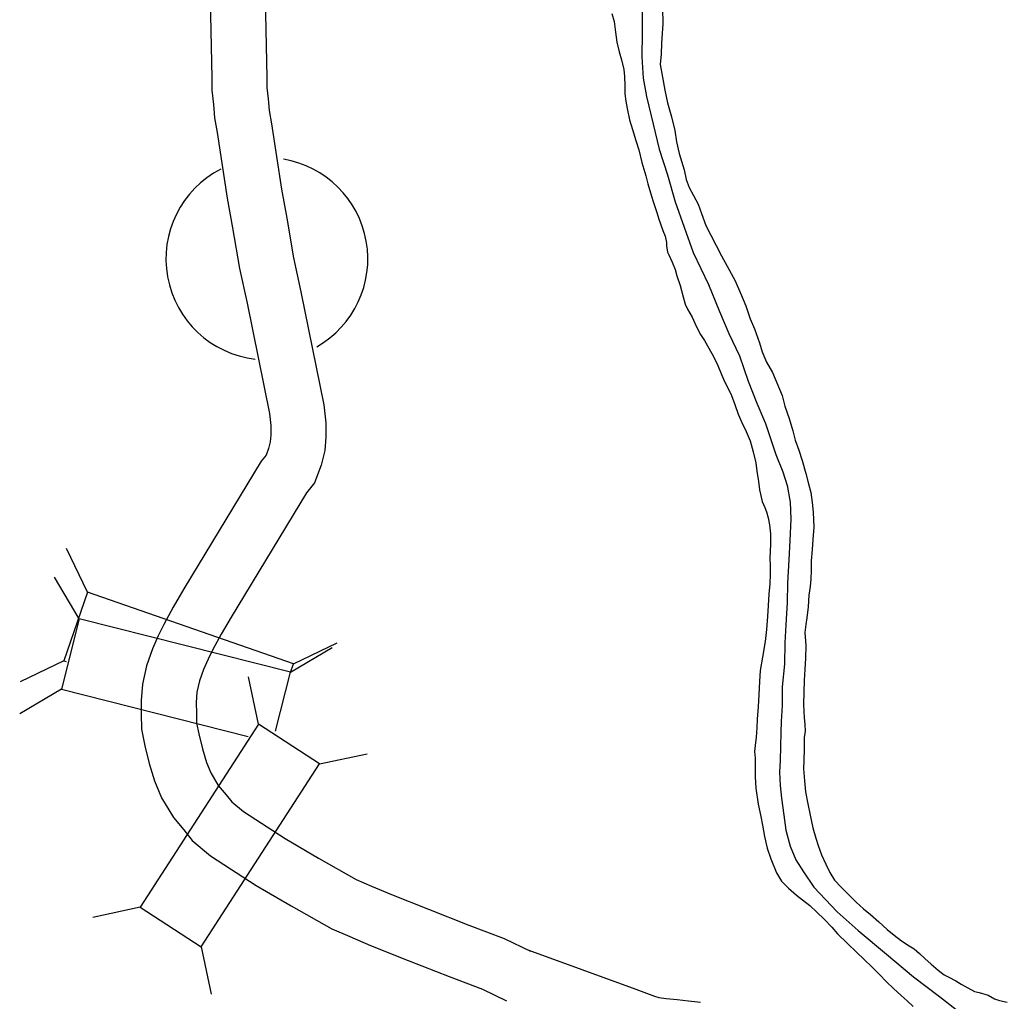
# Model space of a CAD drawing. Extents: x -939622 to -934222, y 1383701 to 1385301.
# Drawn here: x -936414.43 to -936398.29, y 1384824.89 to 1384840.93 of the extents above; entities that cross this region are included whole.
import ezdxf

# ---------------------------------------------------------------- set-up
doc = ezdxf.new("R2010")
doc.units = 0
for name, color, linetype in [('Level 10', 7, 'Continuous'), ('Level 2', 7, 'Continuous'), ('Level 20', 7, 'Continuous'), ('Level 24', 7, 'Continuous'), ('Level 9', 7, 'Continuous')]:
    doc.layers.add(name, color=color, linetype=linetype)

msp = doc.modelspace()

# ---------------------------------------------------------------- linework, layer by layer
at = {"layer": 'Level 10'}
for points in [[(-936411.358, 1384843.313), (-936411.287, 1384839.983), (-936411.289, 1384839.78), (-936411.263, 1384839.543), (-936411.242, 1384839.329), (-936411.201, 1384839.086), (-936411.035, 1384838.015), (-936410.951, 1384837.532), (-936410.834, 1384836.867), (-936410.712, 1384836.302), (-936410.346, 1384834.497), (-936410.324, 1384834.298), (-936410.325, 1384834.142), (-936410.333, 1384834.034), (-936410.36, 1384833.926), (-936410.402, 1384833.815), (-936410.481, 1384833.716), (-936411.747, 1384831.631), (-936411.919, 1384831.335), (-936412.074, 1384831.051), (-936412.164, 1384830.862), (-936412.26, 1384830.651), (-936412.356, 1384830.374), (-936412.424, 1384830.074), (-936412.443, 1384829.806), (-936412.441, 1384829.589), (-936412.435, 1384829.339), (-936412.381, 1384829.066), (-936412.31, 1384828.78), (-936412.226, 1384828.494), (-936412.111, 1384828.218), (-936411.917, 1384827.895), (-936411.748, 1384827.694), (-936411.607, 1384827.52), (-936411.311, 1384827.27), (-936410.562, 1384826.785), (-936409.992, 1384826.452), (-936409.329, 1384826.075), (-936409.03, 1384825.949), (-936408.696, 1384825.805), (-936408.077, 1384825.558), (-936407.408, 1384825.3), (-936406.865, 1384825.091), (-936406.471, 1384824.902)], [(-936410.459, 1384843.372), (-936410.387, 1384839.989), (-936410.388, 1384839.825), (-936410.368, 1384839.636), (-936410.349, 1384839.448), (-936410.313, 1384839.229), (-936410.147, 1384838.162), (-936410.064, 1384837.687), (-936409.951, 1384837.04), (-936409.831, 1384836.487), (-936409.456, 1384834.636), (-936409.424, 1384834.344), (-936409.426, 1384834.108), (-936409.44, 1384833.891), (-936409.501, 1384833.654), (-936409.611, 1384833.364), (-936409.741, 1384833.2), (-936410.973, 1384831.171), (-936411.135, 1384830.893), (-936411.273, 1384830.641), (-936411.348, 1384830.482), (-936411.423, 1384830.316), (-936411.49, 1384830.127), (-936411.531, 1384829.942), (-936411.543, 1384829.777), (-936411.541, 1384829.603), (-936411.537, 1384829.438), (-936411.503, 1384829.262), (-936411.441, 1384829.017), (-936411.376, 1384828.795), (-936411.306, 1384828.625), (-936411.182, 1384828.42), (-936411.054, 1384828.267), (-936410.961, 1384828.153), (-936410.773, 1384827.994), (-936410.091, 1384827.552), (-936409.543, 1384827.232), (-936408.93, 1384826.883), (-936408.677, 1384826.776), (-936408.351, 1384826.636), (-936407.748, 1384826.396), (-936407.085, 1384826.139), (-936406.509, 1384825.918), (-936406.082, 1384825.714)], [(-936406.123, 1384825.731), (-936404.36, 1384825.091), (-936404.051, 1384824.979), (-936403.98, 1384824.957), (-936403.863, 1384824.94), (-936403.682, 1384824.92), (-936403.497, 1384824.9), (-936403.303, 1384824.877)]]:
    msp.add_lwpolyline(points, dxfattribs=at)
at = {"layer": 'Level 2'}
msp.add_lwpolyline([(-936404.254, 1384841.087), (-936404.256, 1384840.711), (-936404.258, 1384840.326), (-936404.236, 1384839.975), (-936404.182, 1384839.677), (-936404.106, 1384839.359), (-936403.974, 1384838.813), (-936403.838, 1384838.396), (-936403.716, 1384837.953), (-936403.419, 1384837.125), (-936403.168, 1384836.602), (-936402.989, 1384836.164), (-936402.838, 1384835.805), (-936402.663, 1384835.44), (-936402.524, 1384835.023), (-936402.382, 1384834.664), (-936402.24, 1384834.334), (-936402.067, 1384833.828), (-936401.956, 1384833.543), (-936401.887, 1384833.318), (-936401.833, 1384833.048), (-936401.824, 1384832.769), (-936401.839, 1384832.419), (-936401.859, 1384832.103), (-936401.879, 1384831.724), (-936401.887, 1384831.411), (-936401.904, 1384831.041), (-936401.922, 1384830.752), (-936401.93, 1384830.403), (-936401.965, 1384830.032), (-936401.968, 1384829.726), (-936401.983, 1384829.464), (-936401.99, 1384829.283), (-936402, 1384828.829), (-936402.01, 1384828.636), (-936401.999, 1384828.42), (-936401.978, 1384828.212), (-936401.939, 1384827.933), (-936401.907, 1384827.69), (-936401.835, 1384827.429), (-936401.743, 1384827.204), (-936401.62, 1384827.01), (-936401.45, 1384826.759), (-936401.068, 1384826.354), (-936400.722, 1384826.048), (-936400.263, 1384825.662), (-936399.818, 1384825.29), (-936399.397, 1384824.97), (-936399.074, 1384824.721)], dxfattribs=at)
msp.add_lwpolyline([(-936404.254, 1384841.087), (-936404.256, 1384840.711), (-936404.258, 1384840.326), (-936404.236, 1384839.975), (-936404.182, 1384839.677), (-936404.106, 1384839.359), (-936403.974, 1384838.813), (-936403.838, 1384838.396), (-936403.716, 1384837.953), (-936403.419, 1384837.125), (-936403.168, 1384836.602), (-936402.989, 1384836.164), (-936402.838, 1384835.805), (-936402.663, 1384835.44), (-936402.524, 1384835.023), (-936402.382, 1384834.664), (-936402.24, 1384834.334), (-936402.067, 1384833.828), (-936401.956, 1384833.543), (-936401.887, 1384833.318), (-936401.833, 1384833.048), (-936401.824, 1384832.769), (-936401.839, 1384832.419), (-936401.859, 1384832.103), (-936401.879, 1384831.724), (-936401.887, 1384831.411), (-936401.904, 1384831.041), (-936401.922, 1384830.752), (-936401.93, 1384830.403), (-936401.965, 1384830.032), (-936401.968, 1384829.726), (-936401.983, 1384829.464), (-936401.99, 1384829.283), (-936402, 1384828.829), (-936402.01, 1384828.636), (-936401.999, 1384828.42), (-936401.978, 1384828.212), (-936401.939, 1384827.933), (-936401.907, 1384827.69), (-936401.835, 1384827.429), (-936401.743, 1384827.204), (-936401.62, 1384827.01), (-936401.45, 1384826.759), (-936401.068, 1384826.354), (-936400.722, 1384826.048), (-936400.263, 1384825.662), (-936399.818, 1384825.29), (-936399.397, 1384824.97), (-936399.074, 1384824.721)], dxfattribs=at)
at = {"layer": 'Level 20'}
for p, q in [((-936413.318, 1384831.579), (-936413.663, 1384832.292)), ((-936413.456, 1384831.144), (-936413.861, 1384831.825)), ((-936413.318, 1384831.579), (-936413.709, 1384830.457)), ((-936409.952, 1384830.407), (-936413.318, 1384831.579)), ((-936413.456, 1384831.144), (-936413.747, 1384829.993)), ((-936410.001, 1384830.27), (-936413.456, 1384831.144)), ((-936409.952, 1384830.407), (-936409.239, 1384830.751)), ((-936410.001, 1384830.27), (-936409.321, 1384830.675)), ((-936413.709, 1384830.457), (-936414.422, 1384830.112)), ((-936413.709, 1384830.457), (-936413.667, 1384830.443)), ((-936410.001, 1384830.266), (-936409.952, 1384830.407)), ((-936410.245, 1384829.305), (-936410.001, 1384830.27)), ((-936410.523, 1384829.419), (-936410.689, 1384830.193)), ((-936413.747, 1384829.993), (-936414.428, 1384829.587)), ((-936413.747, 1384829.993), (-936410.695, 1384829.22)), ((-936409.526, 1384828.773), (-936408.751, 1384828.938)), ((-936412.461, 1384826.428), (-936413.235, 1384826.262)), ((-936411.464, 1384825.782), (-936411.298, 1384825.007))]:
    msp.add_line(p, q, dxfattribs=at)
msp.add_lwpolyline([(-936411.464, 1384825.782), (-936409.526, 1384828.773), (-936410.523, 1384829.419), (-936412.461, 1384826.428)], close=True, dxfattribs=at)
at = {"layer": 'Level 24'}
for start, end in [(299.5779, 80.5377), (117.1497, 263.3675)]:
    msp.add_arc((-936410.388, 1384837.023), 1.65, start, end, dxfattribs=at)
at = {"layer": 'Level 9'}
for points in [[(-936404.748, 1384841.034), (-936404.711, 1384840.899), (-936404.688, 1384840.728), (-936404.668, 1384840.563), (-936404.63, 1384840.407), (-936404.593, 1384840.275), (-936404.555, 1384840.119)], [(-936404.748, 1384841.034), (-936404.711, 1384840.899), (-936404.688, 1384840.728), (-936404.668, 1384840.563), (-936404.63, 1384840.407), (-936404.593, 1384840.275), (-936404.555, 1384840.119)], [(-936403.922, 1384841.13), (-936403.919, 1384840.859), (-936403.926, 1384840.712), (-936403.936, 1384840.549), (-936403.946, 1384840.366), (-936403.959, 1384840.197), (-936403.921, 1384839.993), (-936403.886, 1384839.78), (-936403.839, 1384839.57), (-936403.773, 1384839.345), (-936403.72, 1384839.123), (-936403.691, 1384838.937), (-936403.647, 1384838.744), (-936403.569, 1384838.478), (-936403.537, 1384838.321), (-936403.488, 1384838.187), (-936403.417, 1384838.058), (-936403.341, 1384837.917), (-936403.282, 1384837.762), (-936403.211, 1384837.567), (-936403.131, 1384837.408), (-936402.957, 1384837.073), (-936402.865, 1384836.906), (-936402.736, 1384836.663), (-936402.647, 1384836.46), (-936402.561, 1384836.253), (-936402.487, 1384836.046), (-936402.419, 1384835.879), (-936402.339, 1384835.651), (-936402.295, 1384835.504), (-936402.224, 1384835.333), (-936402.123, 1384835.169), (-936401.966, 1384834.789), (-936401.923, 1384834.618), (-936401.851, 1384834.414), (-936401.792, 1384834.213), (-936401.752, 1384834.06), (-936401.693, 1384833.895), (-936401.637, 1384833.727)], [(-936403.922, 1384841.13), (-936403.919, 1384840.859), (-936403.926, 1384840.712), (-936403.936, 1384840.549), (-936403.946, 1384840.366), (-936403.959, 1384840.197), (-936403.921, 1384839.993), (-936403.886, 1384839.78), (-936403.839, 1384839.57), (-936403.773, 1384839.345), (-936403.72, 1384839.123), (-936403.691, 1384838.937), (-936403.647, 1384838.744), (-936403.569, 1384838.478), (-936403.537, 1384838.321), (-936403.488, 1384838.187), (-936403.417, 1384838.058), (-936403.341, 1384837.917), (-936403.282, 1384837.762), (-936403.211, 1384837.567), (-936403.131, 1384837.408), (-936402.957, 1384837.073), (-936402.865, 1384836.906), (-936402.736, 1384836.663), (-936402.647, 1384836.46), (-936402.561, 1384836.253), (-936402.487, 1384836.046), (-936402.419, 1384835.879), (-936402.339, 1384835.651), (-936402.295, 1384835.504), (-936402.224, 1384835.333), (-936402.123, 1384835.169), (-936401.966, 1384834.789), (-936401.923, 1384834.618), (-936401.851, 1384834.414), (-936401.792, 1384834.213), (-936401.752, 1384834.06), (-936401.693, 1384833.895), (-936401.637, 1384833.727)], [(-936404.555, 1384840.119), (-936404.545, 1384840.004), (-936404.537, 1384839.857), (-936404.536, 1384839.722), (-936404.52, 1384839.599), (-936404.497, 1384839.478), (-936404.459, 1384839.295), (-936404.413, 1384839.139), (-936404.357, 1384838.959), (-936404.31, 1384838.807), (-936404.26, 1384838.6), (-936404.194, 1384838.378), (-936404.163, 1384838.249), (-936404.104, 1384838.045), (-936404.073, 1384837.961), (-936404.017, 1384837.778), (-936403.983, 1384837.673), (-936403.949, 1384837.58), (-936403.915, 1384837.484), (-936403.881, 1384837.394), (-936403.859, 1384837.292), (-936403.855, 1384837.238), (-936403.839, 1384837.133), (-936403.82, 1384837.088), (-936403.765, 1384836.971), (-936403.713, 1384836.852), (-936403.685, 1384836.747), (-936403.635, 1384836.588), (-936403.585, 1384836.402), (-936403.551, 1384836.282), (-936403.511, 1384836.201), (-936403.438, 1384836.069), (-936403.373, 1384835.926), (-936403.3, 1384835.788), (-936403.235, 1384835.689), (-936403.162, 1384835.564), (-936403.086, 1384835.429), (-936403.015, 1384835.283), (-936402.957, 1384835.136), (-936402.907, 1384835.019), (-936402.84, 1384834.881), (-936402.794, 1384834.789), (-936402.738, 1384834.642), (-936402.686, 1384834.483), (-936402.624, 1384834.351), (-936402.554, 1384834.205), (-936402.489, 1384834.049), (-936402.439, 1384833.869), (-936402.398, 1384833.689), (-936402.379, 1384833.554), (-936402.353, 1384833.383), (-936402.339, 1384833.25), (-936402.295, 1384833.058), (-936402.252, 1384832.959), (-936402.224, 1384832.891), (-936402.193, 1384832.792), (-936402.171, 1384832.675), (-936402.155, 1384832.53), (-936402.159, 1384832.374), (-936402.16, 1384832.238), (-936402.165, 1384832.145), (-936402.161, 1384832.001), (-936402.162, 1384831.868), (-936402.17, 1384831.715), (-936402.183, 1384831.546), (-936402.193, 1384831.36), (-936402.206, 1384831.179), (-936402.221, 1384830.968), (-936402.246, 1384830.769), (-936402.285, 1384830.516), (-936402.325, 1384830.299), (-936402.338, 1384830.116), (-936402.348, 1384829.908), (-936402.361, 1384829.703), (-936402.376, 1384829.502), (-936402.381, 1384829.363), (-936402.391, 1384829.207), (-936402.405, 1384829.074), (-936402.416, 1384828.975), (-936402.408, 1384828.867), (-936402.41, 1384828.701), (-936402.408, 1384828.56), (-936402.397, 1384828.373), (-936402.361, 1384828.115), (-936402.317, 1384827.914), (-936402.285, 1384827.77), (-936402.253, 1384827.584), (-936402.209, 1384827.395), (-936402.15, 1384827.218), (-936402.058, 1384826.99), (-936401.976, 1384826.856), (-936401.86, 1384826.743), (-936401.733, 1384826.627), (-936401.636, 1384826.549), (-936401.516, 1384826.46), (-936401.397, 1384826.347), (-936401.279, 1384826.237), (-936401.155, 1384826.106), (-936401.061, 1384825.996), (-936400.897, 1384825.835), (-936400.749, 1384825.693)], [(-936404.555, 1384840.119), (-936404.545, 1384840.004), (-936404.537, 1384839.857), (-936404.536, 1384839.722), (-936404.52, 1384839.599), (-936404.497, 1384839.478), (-936404.459, 1384839.295), (-936404.413, 1384839.139), (-936404.357, 1384838.959), (-936404.31, 1384838.807), (-936404.26, 1384838.6), (-936404.194, 1384838.378), (-936404.163, 1384838.249), (-936404.104, 1384838.045), (-936404.073, 1384837.961), (-936404.017, 1384837.778), (-936403.983, 1384837.673), (-936403.949, 1384837.58), (-936403.915, 1384837.484), (-936403.881, 1384837.394), (-936403.859, 1384837.292), (-936403.855, 1384837.238), (-936403.839, 1384837.133), (-936403.82, 1384837.088), (-936403.765, 1384836.971), (-936403.713, 1384836.852), (-936403.685, 1384836.747), (-936403.635, 1384836.588), (-936403.585, 1384836.402), (-936403.551, 1384836.282), (-936403.511, 1384836.201), (-936403.438, 1384836.069), (-936403.373, 1384835.926), (-936403.3, 1384835.788), (-936403.235, 1384835.689), (-936403.162, 1384835.564), (-936403.086, 1384835.429), (-936403.015, 1384835.283), (-936402.957, 1384835.136), (-936402.907, 1384835.019), (-936402.84, 1384834.881), (-936402.794, 1384834.789), (-936402.738, 1384834.642), (-936402.686, 1384834.483), (-936402.624, 1384834.351), (-936402.554, 1384834.205), (-936402.489, 1384834.049), (-936402.439, 1384833.869), (-936402.398, 1384833.689), (-936402.379, 1384833.554), (-936402.353, 1384833.383), (-936402.339, 1384833.25), (-936402.295, 1384833.058), (-936402.252, 1384832.959), (-936402.224, 1384832.891), (-936402.193, 1384832.792), (-936402.171, 1384832.675), (-936402.155, 1384832.53), (-936402.159, 1384832.374), (-936402.16, 1384832.238), (-936402.165, 1384832.145), (-936402.161, 1384832.001), (-936402.162, 1384831.868), (-936402.17, 1384831.715), (-936402.183, 1384831.546), (-936402.193, 1384831.36), (-936402.206, 1384831.179), (-936402.221, 1384830.968), (-936402.246, 1384830.769), (-936402.285, 1384830.516), (-936402.325, 1384830.299), (-936402.338, 1384830.116), (-936402.348, 1384829.908), (-936402.361, 1384829.703), (-936402.376, 1384829.502), (-936402.381, 1384829.363), (-936402.391, 1384829.207), (-936402.405, 1384829.074), (-936402.416, 1384828.975), (-936402.408, 1384828.867), (-936402.41, 1384828.701), (-936402.408, 1384828.56), (-936402.397, 1384828.373), (-936402.361, 1384828.115), (-936402.317, 1384827.914), (-936402.285, 1384827.77), (-936402.253, 1384827.584), (-936402.209, 1384827.395), (-936402.15, 1384827.218), (-936402.058, 1384826.99), (-936401.976, 1384826.856), (-936401.86, 1384826.743), (-936401.733, 1384826.627), (-936401.636, 1384826.549), (-936401.516, 1384826.46), (-936401.397, 1384826.347), (-936401.279, 1384826.237), (-936401.155, 1384826.106), (-936401.061, 1384825.996), (-936400.897, 1384825.835), (-936400.749, 1384825.693)], [(-936401.637, 1384833.727), (-936401.581, 1384833.514), (-936401.537, 1384833.346), (-936401.499, 1384833.205), (-936401.474, 1384833.043), (-936401.46, 1384832.884), (-936401.448, 1384832.64), (-936401.464, 1384832.438), (-936401.474, 1384832.273), (-936401.49, 1384832.089), (-936401.494, 1384831.933), (-936401.496, 1384831.788), (-936401.509, 1384831.668), (-936401.529, 1384831.526), (-936401.542, 1384831.337), (-936401.561, 1384831.159), (-936401.581, 1384831.05), (-936401.594, 1384830.918), (-936401.58, 1384830.707), (-936401.584, 1384830.5), (-936401.597, 1384830.316), (-936401.604, 1384830.142), (-936401.617, 1384829.744), (-936401.606, 1384829.522), (-936401.593, 1384829.42), (-936401.592, 1384829.302), (-936401.609, 1384829.206), (-936401.609, 1384829.016), (-936401.61, 1384828.827), (-936401.615, 1384828.692), (-936401.601, 1384828.496), (-936401.584, 1384828.313), (-936401.546, 1384828.121), (-936401.508, 1384827.932), (-936401.463, 1384827.727), (-936401.414, 1384827.557), (-936401.376, 1384827.437), (-936401.324, 1384827.287), (-936401.253, 1384827.134), (-936401.186, 1384826.999), (-936401.109, 1384826.874), (-936401.003, 1384826.755), (-936400.827, 1384826.582), (-936400.758, 1384826.511), (-936400.636, 1384826.401), (-936400.524, 1384826.309), (-936400.388, 1384826.19), (-936400.252, 1384826.068), (-936400.134, 1384825.973), (-936400.013, 1384825.878), (-936399.889, 1384825.798), (-936399.811, 1384825.748), (-936399.72, 1384825.676), (-936399.635, 1384825.59), (-936399.532, 1384825.498), (-936399.414, 1384825.403), (-936399.317, 1384825.326), (-936399.242, 1384825.285), (-936399.13, 1384825.229), (-936399.04, 1384825.172), (-936398.934, 1384825.11), (-936398.82, 1384825.054), (-936398.744, 1384825.034), (-936398.597, 1384824.991), (-936398.495, 1384824.935), (-936398.413, 1384824.905), (-936398.287, 1384824.877)], [(-936401.637, 1384833.727), (-936401.581, 1384833.514), (-936401.537, 1384833.346), (-936401.499, 1384833.205), (-936401.474, 1384833.043), (-936401.46, 1384832.884), (-936401.448, 1384832.64), (-936401.464, 1384832.438), (-936401.474, 1384832.273), (-936401.49, 1384832.089), (-936401.494, 1384831.933), (-936401.496, 1384831.788), (-936401.509, 1384831.668), (-936401.529, 1384831.526), (-936401.542, 1384831.337), (-936401.561, 1384831.159), (-936401.581, 1384831.05), (-936401.594, 1384830.918), (-936401.58, 1384830.707), (-936401.584, 1384830.5), (-936401.597, 1384830.316), (-936401.604, 1384830.142), (-936401.617, 1384829.744), (-936401.606, 1384829.522), (-936401.593, 1384829.42), (-936401.592, 1384829.302), (-936401.609, 1384829.206), (-936401.609, 1384829.016), (-936401.61, 1384828.827), (-936401.615, 1384828.692), (-936401.601, 1384828.496), (-936401.584, 1384828.313), (-936401.546, 1384828.121), (-936401.508, 1384827.932), (-936401.463, 1384827.727), (-936401.414, 1384827.557), (-936401.376, 1384827.437), (-936401.324, 1384827.287), (-936401.253, 1384827.134), (-936401.186, 1384826.999), (-936401.109, 1384826.874), (-936401.003, 1384826.755), (-936400.827, 1384826.582), (-936400.758, 1384826.511), (-936400.636, 1384826.401), (-936400.524, 1384826.309), (-936400.388, 1384826.19), (-936400.252, 1384826.068), (-936400.134, 1384825.973), (-936400.013, 1384825.878), (-936399.889, 1384825.798), (-936399.811, 1384825.748), (-936399.72, 1384825.676), (-936399.635, 1384825.59), (-936399.532, 1384825.498), (-936399.414, 1384825.403), (-936399.317, 1384825.326), (-936399.242, 1384825.285), (-936399.13, 1384825.229), (-936399.04, 1384825.172), (-936398.934, 1384825.11), (-936398.82, 1384825.054), (-936398.744, 1384825.034), (-936398.597, 1384824.991), (-936398.495, 1384824.935), (-936398.413, 1384824.905), (-936398.287, 1384824.877)], [(-936400.749, 1384825.693), (-936400.627, 1384825.576), (-936400.503, 1384825.454), (-936400.373, 1384825.333), (-936400.261, 1384825.213), (-936400.148, 1384825.103), (-936400.021, 1384824.99), (-936399.921, 1384824.898), (-936399.827, 1384824.809)], [(-936400.749, 1384825.693), (-936400.627, 1384825.576), (-936400.503, 1384825.454), (-936400.373, 1384825.333), (-936400.261, 1384825.213), (-936400.148, 1384825.103), (-936400.021, 1384824.99), (-936399.921, 1384824.898), (-936399.827, 1384824.809)]]:
    msp.add_lwpolyline(points, dxfattribs=at)

doc.saveas('drawing.dxf')
